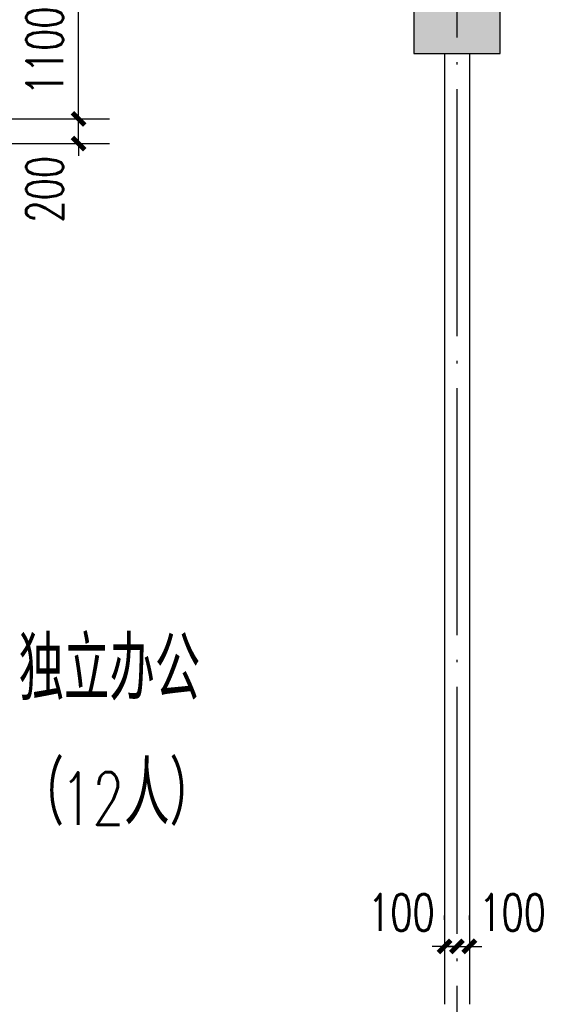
# Model space of a CAD drawing. Extents: x 797781 to 1255204, y 21234 to 1024248.
# Tile 749 of 1056: x 960167 to 964496, y 769781 to 777754. Entities that reach past the tile are written whole.
import ezdxf

# ---------------------------------------------------------------- set-up
doc = ezdxf.new("R2010")
doc.units = 0
doc.header["$LTSCALE"] = 1000
doc.header["$MEASUREMENT"] = 0
doc.linetypes.add('230303生产综合楼-平面图_t8$0$DOTE', pattern=[2.42, 2, -0.2, 0.02, -0.2])
for name, color, linetype in [('230303生产综合楼-平面图_t8$0$COLUMN', 40, 'Continuous'), ('230303生产综合楼-平面图_t8$0$DOTE', 1, '230303生产综合楼-平面图_t8$0$DOTE'), ('230303生产综合楼-平面图_t8$0$PUB_TEXT', 7, 'Continuous'), ('230303生产综合楼-平面图_t8$0$WALL', 40, 'Continuous'), ('PUB_DIM', 3, 'Continuous'), ('PUB_HATCH', 8, 'Continuous')]:
    doc.layers.add(name, color=color, linetype=linetype)
doc.styles.add('230303生产综合楼-平面图_t8$0$_TCH_DIM', font='SIMPLEX', dxfattribs={"bigfont": 'GBCBIG'})
doc.styles.add('_TCH_DIM_T3', font='SIMPLEX', dxfattribs={"width": 0.705882, "bigfont": 'GBCBIG'})
doc.dimstyles.new('_TCH_ARCH&&100', dxfattribs={"dimtxt": 297.5, "dimasz": 100, "dimexe": 250, "dimexo": 300, "dimgap": 126.25, "dimtad": 1, "dimdec": 0, "dimzin": 0, "dimdsep": 46, "dimtxsty": '_TCH_DIM_T3', "dimblk": 'ARCHTICK', "dimcen": 0.09, "dimclrt": 7, "dimazin": 2, "dimtfac": 1, "dimtdec": 0, "dimtix": 1, "dimtmove": 2, "dimatfit": 3, "dimfxl": 1, "dimtolj": 1, "dimtzin": 0, "dimarcsym": 0})

# ---------------------------------------------------------------- blocks, each defined once
blk = doc.blocks.new('_ArchTick')
at = {"color": 0, "linetype": 'ByBlock', "const_width": 0.4}
blk.add_lwpolyline([(-0.5, -0.5), (0.5, 0.5)], dxfattribs=at)
blk = doc.blocks.new('*D2594')
at = {"layer": 'Defpoints', "color": 0, "transparency": 16777216}
for p in [(963708, 770250.5), (963608, 770164.4), (963708, 770164.4)]:
    blk.add_point(p, dxfattribs=at)
at = {"layer": 'PUB_DIM', "color": 0, "lineweight": -2, "transparency": 16777216}
for p, q in [((963608, 770464.4), (963608, 770500.5)), ((963708, 770464.4), (963708, 770500.5)), ((963608, 770250.5), (963508, 770250.5)), ((963608, 770250.5), (963708, 770250.5)), ((963708, 770250.5), (963808, 770250.5))]:
    blk.add_line(p, q, dxfattribs=at)
at = {"layer": 'PUB_DIM', "color": 0, "lineweight": -2, "transparency": 16777216, "xscale": 100, "yscale": 100, "zscale": 100}
blk.add_blockref('_ArchTick', (963608, 770250.5), dxfattribs=at)
at = {"layer": 'PUB_DIM', "color": 0, "lineweight": -2, "transparency": 16777216, "xscale": 100, "yscale": 100, "zscale": 100, "rotation": 180}
blk.add_blockref('_ArchTick', (963708, 770250.5), dxfattribs=at)
at = {"layer": 'PUB_DIM', "color": 7, "transparency": 16777216, "insert": (963258, 770525.5), "char_height": 297.5, "attachment_point": 5, "style": '_TCH_DIM_T3'}
blk.add_mtext('\\A1;100', dxfattribs=at)
blk = doc.blocks.new('*D2595')
at = {"layer": 'Defpoints', "color": 0, "transparency": 16777216}
for p in [(963808, 770250.5), (963708, 770164.4), (963808, 770164.4)]:
    blk.add_point(p, dxfattribs=at)
at = {"layer": 'PUB_DIM', "color": 0, "lineweight": -2, "transparency": 16777216}
for p, q in [((963708, 770464.4), (963708, 770500.5)), ((963808, 770464.4), (963808, 770500.5)), ((963708, 770250.5), (963608, 770250.5)), ((963708, 770250.5), (963808, 770250.5)), ((963808, 770250.5), (963908, 770250.5))]:
    blk.add_line(p, q, dxfattribs=at)
at = {"layer": 'PUB_DIM', "color": 0, "lineweight": -2, "transparency": 16777216, "xscale": 100, "yscale": 100, "zscale": 100}
blk.add_blockref('_ArchTick', (963708, 770250.5), dxfattribs=at)
at = {"layer": 'PUB_DIM', "color": 0, "lineweight": -2, "transparency": 16777216, "xscale": 100, "yscale": 100, "zscale": 100, "rotation": 180}
blk.add_blockref('_ArchTick', (963808, 770250.5), dxfattribs=at)
at = {"layer": 'PUB_DIM', "color": 7, "transparency": 16777216, "insert": (964158, 770525.5), "char_height": 297.5, "attachment_point": 5, "style": '_TCH_DIM_T3'}
blk.add_mtext('\\A1;100', dxfattribs=at)
blk = doc.blocks.new('*D2621')
at = {"layer": 'Defpoints', "color": 0, "transparency": 16777216}
for p in [(959558, 776951.3), (960644.2, 776951.3), (959558, 776751.3)]:
    blk.add_point(p, dxfattribs=at)
at = {"layer": 'PUB_DIM', "color": 0, "lineweight": -2, "transparency": 16777216}
for p, q in [((960644.2, 776951.3), (960644.2, 777051.3)), ((959858, 776951.3), (960894.2, 776951.3)), ((960644.2, 776751.3), (960644.2, 776951.3)), ((959858, 776751.3), (960894.2, 776751.3)), ((960644.2, 776751.3), (960644.2, 776651.3))]:
    blk.add_line(p, q, dxfattribs=at)
at = {"layer": 'PUB_DIM', "color": 0, "lineweight": -2, "transparency": 16777216, "xscale": 100, "yscale": 100, "zscale": 100}
for p, rotation in [((960644.2, 776951.3), 270), ((960644.2, 776751.3), 90)]:
    blk.add_blockref('_ArchTick', p, dxfattribs=dict(at, rotation=rotation))
at = {"layer": 'PUB_DIM', "color": 7, "transparency": 16777216, "insert": (960369.2, 776381.3), "char_height": 297.5, "attachment_point": 5, "rotation": 90, "style": '_TCH_DIM_T3'}
blk.add_mtext('\\A1;200', dxfattribs=at)
blk = doc.blocks.new('*D2622')
at = {"layer": 'Defpoints', "color": 0, "transparency": 16777216}
for p in [(959558, 778051.3), (960644.2, 778051.3), (959558, 776951.3)]:
    blk.add_point(p, dxfattribs=at)
at = {"layer": 'PUB_DIM', "color": 0, "lineweight": -2, "transparency": 16777216}
for p, q in [((959858, 778051.3), (960894.2, 778051.3)), ((960644.2, 776951.3), (960644.2, 778051.3)), ((959858, 776951.3), (960894.2, 776951.3))]:
    blk.add_line(p, q, dxfattribs=at)
at = {"layer": 'PUB_DIM', "color": 0, "lineweight": -2, "transparency": 16777216, "xscale": 100, "yscale": 100, "zscale": 100}
for p, rotation in [((960644.2, 778051.3), 90), ((960644.2, 776951.3), 270)]:
    blk.add_blockref('_ArchTick', p, dxfattribs=dict(at, rotation=rotation))
at = {"layer": 'PUB_DIM', "color": 7, "transparency": 16777216, "insert": (960369.2, 777501.3), "char_height": 297.5, "attachment_point": 5, "rotation": 90, "style": '_TCH_DIM_T3'}
blk.add_mtext('\\A1;1100', dxfattribs=at)
blk = doc.blocks.new('_FZH')
blk.add_lwpolyline([(-0.5, -0.5), (0.5, -0.5), (0.5, 0.5), (-0.5, 0.5)], close=True)
at = {"layer": 'PUB_HATCH'}
blk.add_solid([(-0.5, -0.5), (0.5, -0.5), (-0.5, 0.5), (0.5, 0.5)], dxfattribs=at)

msp = doc.modelspace()

# ---------------------------------------------------------------- linework, layer by layer
at = {"layer": '230303生产综合楼-平面图_t8$0$DOTE'}
msp.add_line((963708, 755831.3), (963708, 783831.3), dxfattribs=at)
at = {"layer": '230303生产综合楼-平面图_t8$0$WALL'}
for p, q in [((963608, 777481.3), (963608, 769781.3)), ((963808, 777481.3), (963808, 769781.3))]:
    msp.add_line(p, q, dxfattribs=at)

# ---------------------------------------------------------------- block references
at = {"layer": '230303生产综合楼-平面图_t8$0$COLUMN', "xscale": 700, "yscale": 700, "zscale": 700}
msp.add_blockref('_FZH', (963708, 777831.3), dxfattribs=at)

# ---------------------------------------------------------------- texts
at = {"layer": '230303生产综合楼-平面图_t8$0$PUB_TEXT', "style": '230303生产综合楼-平面图_t8$0$_TCH_DIM'}
for s, height, p in [('独立办公', 510.64, (960157.9, 772244.1)), ('（', 510.6, (960157.9, 771235.4)), ('人）', 510.64, (961012.6, 771235.4))]:
    msp.add_text(s, height=height, dxfattribs=at).set_placement(p)
at = {"layer": '230303生产综合楼-平面图_t8$0$PUB_TEXT', "style": '230303生产综合楼-平面图_t8$0$_TCH_DIM', "width": 0.705882}
msp.add_text('12', height=425, dxfattribs=at).set_placement((960498.3, 771235.4))

# ---------------------------------------------------------------- dimensions: what is measured, and where the dimension line sits
at = {"layer": 'PUB_DIM'}
dim = msp.add_aligned_dim(p1=(959558, 776951.3), p2=(959558, 778051.3), distance=-1086.2, dimstyle='_TCH_ARCH&&100', dxfattribs=at)
dim.commit()
dim.dimension.update_dxf_attribs({"geometry": '*D2622', "text_midpoint": (960369.2, 777501.3)})
for base, p1, p2, angle, picture, middle in [((960644.2, 776951.3), (959558, 776751.3), (959558, 776951.3), 90, '*D2621', (960369.2, 776381.3)), ((963708, 770250.5), (963608, 770164.4), (963708, 770164.4), 0, '*D2594', (963258, 770525.5)), ((963808, 770250.5), (963708, 770164.4), (963808, 770164.4), 0, '*D2595', (964158, 770525.5))]:
    dim = msp.add_linear_dim(base=base, p1=p1, p2=p2, angle=angle, dimstyle='_TCH_ARCH&&100', dxfattribs=at)
    dim.commit()
    dim.dimension.update_dxf_attribs({"geometry": picture, "text_midpoint": middle, "dimtype": 161})

doc.saveas('drawing.dxf')
